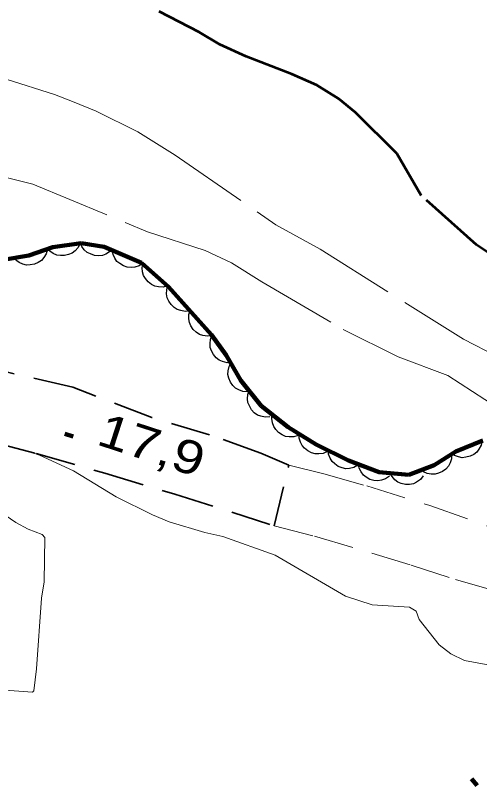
# Model space of a CAD drawing. Extents: x 386081 to 389416, y 5130568 to 5134082.
# Drawn here: x 387892.3 to 387934.2, y 5132401 to 5132470.3 of the extents above; entities that cross this region are included whole.
import ezdxf

# ---------------------------------------------------------------- set-up
doc = ezdxf.new("R2010")
doc.units = 0
doc.header["$LTSCALE"] = 1.2
for name, pattern in [('DASH_DOUBLE_DOT', [9.2, 5, -1.2, 0.3, -1.2, 0.3, -1.2]), ('DOT_DASHED', [7.7, 5, -1.2, 0.3, -1.2]), ('LONG_DASHED', [7.5, 6, -1.5]), ('MEDIUM_DASHED', [4.5, 3, -1.5])]:
    doc.linetypes.add(name, pattern=pattern)
for name, color, linetype, lineweight in [('19', 7, 'Continuous', 13), ('2', 7, 'Continuous', 13), ('21', 7, 'LONG_DASHED', 35), ('3', 7, 'Continuous', 140), ('4', 7, 'DASH_DOUBLE_DOT', 53), ('44', 7, 'Continuous', 25)]:
    doc.layers.add(name, color=color, linetype=linetype, lineweight=lineweight)

msp = doc.modelspace()

# ---------------------------------------------------------------- linework, layer by layer
at = {"layer": '19'}
msp.add_lwpolyline([(387885.77, 5132432.34), (387886.04, 5132430.7), (387886.91, 5132429.09), (387887.65, 5132428.11), (387889.14, 5132426.63), (387890.14, 5132425.9), (387890.88, 5132425.65), (387892.37, 5132424.67), (387893.49, 5132424.06), (387894.73, 5132423.58), (387894.98, 5132423.33), (387894.93, 5132419.34), (387894.67, 5132417.85), (387894.24, 5132411.5), (387893.99, 5132409.52), (387893.87, 5132409.39), (387887.66, 5132409.84), (387884.55, 5132410.44)], dxfattribs=at)
at = {"layer": '19', "linetype": 'MEDIUM_DASHED'}
for points in [[(387916.97, 5132429.84), (387920.24, 5132429.02), (387923.99, 5132427.96), (387929.68, 5132426.19), (387935, 5132424.3), (387939.96, 5132422.76), (387950.61, 5132419.94), (387953.51, 5132419.24), (387959.78, 5132417.22), (387970.77, 5132413.42), (387974.76, 5132412.36), (387978.75, 5132411.06), (387980.32, 5132410.71), (387983.94, 5132410.12), (387987.04, 5132410.57)], [(387915.64, 5132424.38), (387919.27, 5132423.44), (387927.98, 5132420.84), (387931.98, 5132419.54), (387935.73, 5132418.48), (387941.41, 5132416.96), (387960.26, 5132412.37), (387966.67, 5132410.37), (387971.49, 5132409.06), (387973.42, 5132407.32), (387977.51, 5132406.26), (387978.7, 5132405.74), (387979.55, 5132405.01), (387979.96, 5132404.22), (387980.29, 5132402.19)]]:
    msp.add_lwpolyline(points, dxfattribs=at)
at = {"layer": '2', "linetype": 'LONG_DASHED'}
for points in [[(387829.98, 5132459.99), (387833.6, 5132460.1), (387842.59, 5132460.08), (387848.09, 5132460.57), (387858.72, 5132462.16), (387862.1, 5132463.02), (387868.23, 5132464.12), (387871.11, 5132464.24), (387882.86, 5132465.21), (387884.49, 5132465.08), (387888.36, 5132464.95), (387891.49, 5132464.57), (387895.85, 5132463.2), (387897.47, 5132462.57), (387899.59, 5132461.7), (387903.35, 5132459.82), (387906.71, 5132457.74), (387915.79, 5132451.47), (387919.78, 5132449.26), (387932.71, 5132441.16), (387941.54, 5132436.63)], [(387890.54, 5132455.95), (387893.9, 5132455.11), (387904.22, 5132450.84), (387909.44, 5132449.14), (387911.8, 5132448.04), (387914.53, 5132446.32), (387921.86, 5132442.04), (387926.83, 5132439.59), (387931.3, 5132437.89), (387937.88, 5132433.6)]]:
    msp.add_lwpolyline(points, dxfattribs=at)
at = {"layer": '2'}
msp.add_lwpolyline([(387893.89, 5132430.95), (387894.51, 5132430.72), (387897.55, 5132429.32), (387901.4, 5132426.99), (387904.69, 5132425.35), (387906.18, 5132424.74), (387909.41, 5132423.77), (387911.02, 5132423.41), (387915.74, 5132421.72), (387922.06, 5132418.05), (387924.48, 5132417.27), (387927.83, 5132417.04), (387928.45, 5132416.68), (387928.7, 5132415.94), (387930.5, 5132413.66), (387931.55, 5132412.86), (387932.79, 5132412.26), (387935.08, 5132411.84)], dxfattribs=at)
at = {"layer": '21', "linetype": 'MEDIUM_DASHED'}
msp.add_lwpolyline([(387829.33, 5132436.28), (387837.33, 5132436.1), (387844.96, 5132435.56), (387861.68, 5132434.24), (387870.77, 5132433.22), (387880.41, 5132432.93), (387890.58, 5132431.81), (387894.21, 5132430.87), (387900.39, 5132429.1), (387906.68, 5132427.21), (387915.64, 5132424.38), (387916.97, 5132429.84), (387914.43, 5132430.91), (387909.83, 5132432.57), (387904.63, 5132434.11), (387897.49, 5132436.84), (387879.32, 5132441.05), (387875.44, 5132441.75), (387868.9, 5132442.42), (387862.36, 5132442.85), (387851.7, 5132443.74), (387846, 5132444.05), (387839.21, 5132444.24), (387827.75, 5132443.66)], dxfattribs=at)
at = {"layer": '3'}
for p, q in [((387896.79, 5132432.66), (387897.54, 5132432.41)), ((387933.43, 5132401.6), (387933.94, 5132400.99))]:
    msp.add_line(p, q, dxfattribs=at)
at = {"layer": '4'}
msp.add_lwpolyline([(387936.22, 5132448.08), (387933.86, 5132449.67), (387928.88, 5132454.11), (387926.7, 5132457.87), (387922.97, 5132461.57), (387921.47, 5132462.8), (387919.48, 5132464.03), (387917.24, 5132465.01), (387913.13, 5132466.6), (387910.76, 5132467.7), (387908.89, 5132468.81), (387905.27, 5132470.65)], dxfattribs=at)
at = {"layer": '44', "linetype": 'DOT_DASHED', "lineweight": 90}
msp.add_lwpolyline([(387934.43, 5132432.06), (387932.01, 5132431.07), (387930.07, 5132429.84), (387927.78, 5132428.97), (387925.11, 5132429.19), (387922.33, 5132430.26), (387919.43, 5132431.69), (387916.89, 5132433.24), (387914.47, 5132435.16), (387912.65, 5132437.45), (387911.32, 5132439.74), (387909.99, 5132441.55), (387906.12, 5132445.88), (387903.7, 5132448.05), (387900.31, 5132449.47), (387898.26, 5132449.82), (387895.71, 5132449.44), (387893.53, 5132448.69), (387891.23, 5132448.31)], dxfattribs=at)
at = {"layer": '44'}
for points in [[(387898.15, 5132449.8), (387897.97, 5132449.43), (387897.7, 5132449.13), (387897.44, 5132448.92), (387897.12, 5132448.78), (387896.76, 5132448.69), (387896.38, 5132448.7), (387896.05, 5132448.74), (387895.73, 5132448.89), (387895.43, 5132449.1), (387895.18, 5132449.36)], [(387901.11, 5132449.33), (387900.82, 5132449.03), (387900.47, 5132448.83), (387900.16, 5132448.71), (387899.81, 5132448.68), (387899.44, 5132448.71), (387899.08, 5132448.84), (387898.78, 5132448.98), (387898.53, 5132449.22), (387898.3, 5132449.51), (387898.15, 5132449.84)], [(387895.21, 5132449.27), (387895.1, 5132448.86), (387894.88, 5132448.52), (387894.67, 5132448.26), (387894.38, 5132448.07), (387894.04, 5132447.92), (387893.67, 5132447.86), (387893.34, 5132447.84), (387893, 5132447.93), (387892.66, 5132448.08), (387892.37, 5132448.29)], [(387903.83, 5132448), (387903.48, 5132447.77), (387903.09, 5132447.65), (387902.76, 5132447.61), (387902.41, 5132447.65), (387902.06, 5132447.77), (387901.73, 5132447.97), (387901.48, 5132448.17), (387901.28, 5132448.47), (387901.13, 5132448.8), (387901.06, 5132449.16)], [(387906.03, 5132445.96), (387905.63, 5132445.86), (387905.22, 5132445.88), (387904.9, 5132445.94), (387904.59, 5132446.1), (387904.29, 5132446.32), (387904.05, 5132446.62), (387903.88, 5132446.89), (387903.79, 5132447.23), (387903.75, 5132447.6), (387903.8, 5132447.96)], [(387908.04, 5132443.73), (387907.63, 5132443.67), (387907.23, 5132443.74), (387906.91, 5132443.83), (387906.62, 5132444.03), (387906.35, 5132444.28), (387906.14, 5132444.6), (387906, 5132444.9), (387905.95, 5132445.25), (387905.96, 5132445.62), (387906.04, 5132445.97)], [(387910.04, 5132441.49), (387909.63, 5132441.44), (387909.23, 5132441.5), (387908.91, 5132441.6), (387908.62, 5132441.79), (387908.35, 5132442.04), (387908.14, 5132442.37), (387908, 5132442.66), (387907.95, 5132443.01), (387907.96, 5132443.38), (387908.04, 5132443.73)], [(387911.81, 5132439.07), (387911.4, 5132439.05), (387911, 5132439.16), (387910.7, 5132439.28), (387910.42, 5132439.5), (387910.18, 5132439.78), (387910.01, 5132440.12), (387909.89, 5132440.43), (387909.87, 5132440.78), (387909.92, 5132441.15), (387910.04, 5132441.49)], [(387913.24, 5132436.43), (387912.83, 5132436.45), (387912.45, 5132436.6), (387912.16, 5132436.76), (387911.91, 5132437.01), (387911.7, 5132437.31), (387911.56, 5132437.67), (387911.48, 5132437.98), (387911.5, 5132438.33), (387911.58, 5132438.7), (387911.74, 5132439.02)], [(387915.25, 5132434.17), (387914.84, 5132434.14), (387914.44, 5132434.23), (387914.13, 5132434.34), (387913.85, 5132434.55), (387913.59, 5132434.82), (387913.41, 5132435.16), (387913.28, 5132435.46), (387913.25, 5132435.81), (387913.28, 5132436.18), (387913.39, 5132436.52)], [(387917.81, 5132432.51), (387917.41, 5132432.39), (387917, 5132432.38), (387916.67, 5132432.42), (387916.35, 5132432.56), (387916.04, 5132432.77), (387915.79, 5132433.05), (387915.6, 5132433.32), (387915.49, 5132433.65), (387915.43, 5132434.02), (387915.46, 5132434.38)], [(387920.45, 5132431.07), (387920.07, 5132430.89), (387919.67, 5132430.84), (387919.34, 5132430.84), (387919, 5132430.94), (387918.67, 5132431.11), (387918.38, 5132431.36), (387918.16, 5132431.6), (387918.01, 5132431.91), (387917.91, 5132432.27), (387917.89, 5132432.63)], [(387934.38, 5132432.04), (387934.29, 5132431.63), (387934.09, 5132431.27), (387933.9, 5132431.01), (387933.62, 5132430.79), (387933.29, 5132430.63), (387932.92, 5132430.54), (387932.59, 5132430.5), (387932.25, 5132430.57), (387931.9, 5132430.7), (387931.6, 5132430.9)], [(387923.19, 5132429.84), (387922.83, 5132429.63), (387922.43, 5132429.54), (387922.1, 5132429.51), (387921.76, 5132429.58), (387921.41, 5132429.71), (387921.1, 5132429.94), (387920.86, 5132430.16), (387920.68, 5132430.46), (387920.55, 5132430.81), (387920.5, 5132431.16)], [(387931.63, 5132430.83), (387931.62, 5132430.41), (387931.49, 5132430.03), (387931.35, 5132429.73), (387931.11, 5132429.47), (387930.81, 5132429.25), (387930.46, 5132429.1), (387930.15, 5132429.01), (387929.8, 5132429.02), (387929.43, 5132429.08), (387929.1, 5132429.23)], [(387926.03, 5132428.84), (387925.68, 5132428.6), (387925.3, 5132428.47), (387924.97, 5132428.41), (387924.62, 5132428.45), (387924.27, 5132428.55), (387923.94, 5132428.75), (387923.68, 5132428.94), (387923.47, 5132429.23), (387923.31, 5132429.56), (387923.23, 5132429.91)], [(387929.08, 5132428.86), (387928.82, 5132428.54), (387928.48, 5132428.31), (387928.19, 5132428.16), (387927.84, 5132428.1), (387927.47, 5132428.1), (387927.1, 5132428.19), (387926.79, 5132428.3), (387926.52, 5132428.52), (387926.27, 5132428.8), (387926.09, 5132429.11)]]:
    msp.add_lwpolyline(points, dxfattribs=at)

# ---------------------------------------------------------------- texts
at = {"layer": '3', "width": 1.25}
msp.add_text('17,9   ', height=3, rotation=341.991, dxfattribs=at).set_placement((387899.51, 5132431.73))

doc.saveas('drawing.dxf')
